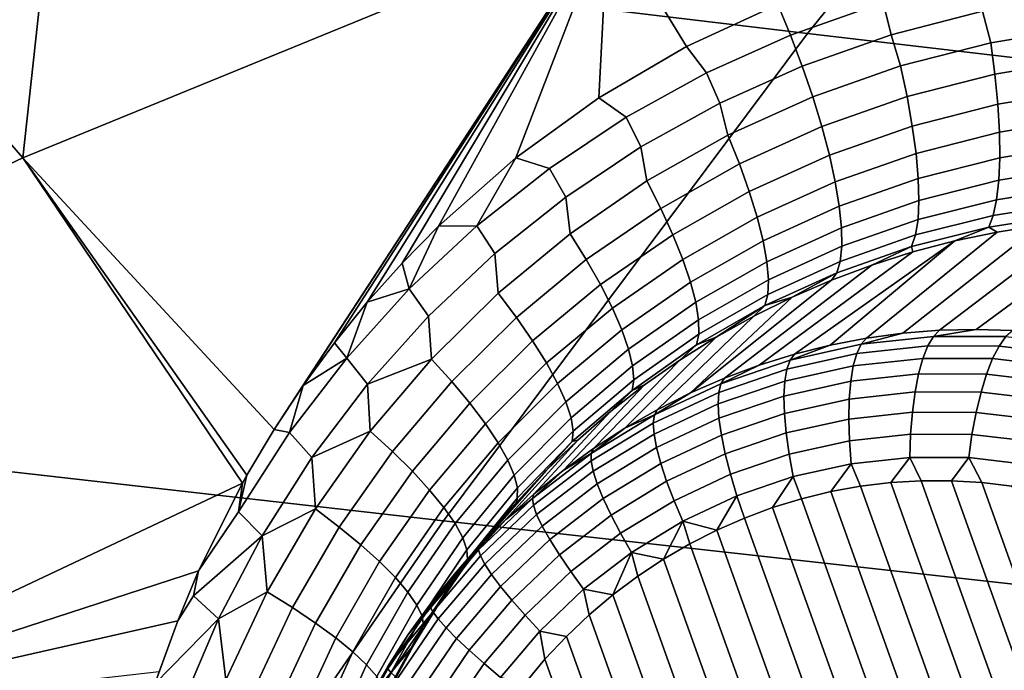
# Model space of a CAD drawing. Header units: metres. Extents: x -240 to 45, y -77 to 27.
# Tile 255 of 656: x -222.084 to -220.908, y 12.659 to 13.436. Entities that reach past the tile are written whole.
import ezdxf

# ---------------------------------------------------------------- set-up
doc = ezdxf.new("R2010")
doc.units = ezdxf.units.M
doc.layers.add('solid_102011X2', color=7, linetype='CONTINUOUS')

msp = doc.modelspace()

# ---------------------------------------------------------------- linework, layer by layer
at = {"layer": 'solid_102011X2'}
for points in [[(-220.68895, 13.980868, 296.742676), (-222.039734, 14.150129, 295.049927), (-222.50235, 13.581642, 295.356049), (-221.142838, 13.419267, 297.049622)], [(-219.322845, 13.813001, 298.423248), (-220.68895, 13.980868, 296.742676), (-221.142838, 13.419267, 297.049622), (-219.768387, 13.258297, 298.730621)], [(-221.381042, 13.557004, 273.541809), (-222.079865, 13.270885, 273.717346), (-222.024857, 13.777996, 273.592255), (-221.658844, 13.922605, 273.501007)], [(-222.079865, 13.270885, 273.717346), (-222.38678, 13.623614, 273.682495), (-222.024857, 13.777996, 273.592255)], [(-222.079865, 13.270885, 273.717346), (-222.76268, 12.947551, 273.888885), (-222.744293, 13.459628, 273.771576), (-222.38678, 13.623614, 273.682495)], [(-221.142838, 13.419267, 297.049622), (-222.50235, 13.581642, 295.356049), (-222.945587, 12.992463, 295.649323), (-221.577713, 12.83721, 297.343719)], [(-221.779968, 12.946313, 273.722687), (-222.079865, 13.270885, 273.717346), (-221.381042, 13.557004, 273.541809)], [(-221.745102, 12.999022, 273.708099), (-221.779968, 12.946313, 273.722687), (-221.381042, 13.557004, 273.541809)], [(-221.707993, 13.049738, 273.693207), (-221.745102, 12.999022, 273.708099), (-221.381042, 13.557004, 273.541809)], [(-221.66864, 13.098432, 273.67807), (-221.707993, 13.049738, 273.693207), (-221.381042, 13.557004, 273.541809)], [(-221.627213, 13.144976, 273.66275), (-221.66864, 13.098432, 273.67807), (-221.381042, 13.557004, 273.541809)], [(-221.583725, 13.189322, 273.647308), (-221.627213, 13.144976, 273.66275), (-221.381042, 13.557004, 273.541809)], [(-221.49118, 13.270911, 273.616302), (-221.583725, 13.189322, 273.647308), (-221.381042, 13.557004, 273.541809)], [(-221.392029, 13.342537, 273.58548), (-221.49118, 13.270911, 273.616302), (-221.381042, 13.557004, 273.541809)], [(-221.287384, 13.40367, 273.555298), (-221.392029, 13.342537, 273.58548), (-221.381042, 13.557004, 273.541809)], [(-221.178421, 13.453997, 273.526062), (-221.287384, 13.40367, 273.555298), (-221.381042, 13.557004, 273.541809)], [(-221.052734, 13.456294, 273.499878), (-221.163284, 13.417392, 273.527435), (-221.178421, 13.453997, 273.526062), (-221.063843, 13.494073, 273.497528)], [(-221.043198, 13.41778, 273.497253), (-221.052734, 13.456294, 273.499878), (-220.938873, 13.485565, 273.473419), (-220.933945, 13.446055, 273.471924)], [(-220.813492, 13.426536, 273.440369), (-220.92395, 13.408267, 273.463959), (-220.933945, 13.446055, 273.471924), (-220.82225, 13.464948, 273.447815)], [(-221.163284, 13.417392, 273.527435), (-221.263535, 13.372294, 273.554169), (-221.287384, 13.40367, 273.555298), (-221.178421, 13.453997, 273.526062)], [(-221.043198, 13.41778, 273.497253), (-221.149307, 13.380385, 273.523712), (-221.163284, 13.417392, 273.527435), (-221.052734, 13.456294, 273.499878)], [(-220.92395, 13.408267, 273.463959), (-221.031952, 13.380573, 273.488831), (-221.043198, 13.41778, 273.497253), (-220.933945, 13.446055, 273.471924)], [(-219.768387, 13.258297, 298.730621), (-221.142838, 13.419267, 297.049622), (-221.577713, 12.83721, 297.343719), (-220.195267, 12.683364, 299.025146)], [(-221.263535, 13.372294, 273.554169), (-221.163284, 13.417392, 273.527435), (-221.149307, 13.380385, 273.523712), (-221.247696, 13.336086, 273.550018)], [(-221.031952, 13.380573, 273.488831), (-221.13678, 13.343718, 273.514923), (-221.149307, 13.380385, 273.523712), (-221.043198, 13.41778, 273.497253)], [(-220.811798, 13.388463, 273.429138), (-220.919128, 13.370727, 273.451843), (-220.92395, 13.408267, 273.463959), (-220.813492, 13.426536, 273.440369)], [(-220.919128, 13.370727, 273.451843), (-221.024078, 13.343832, 273.475922), (-221.031952, 13.380573, 273.488831), (-220.92395, 13.408267, 273.463959)], [(-221.263535, 13.372294, 273.554169), (-221.359711, 13.31913, 273.581512), (-221.392029, 13.342537, 273.58548), (-221.287384, 13.40367, 273.555298)], [(-220.811295, 13.352125, 273.413055), (-220.915741, 13.334911, 273.434967), (-220.919128, 13.370727, 273.451843), (-220.811798, 13.388463, 273.429138)], [(-221.263535, 13.372294, 273.554169), (-221.247696, 13.336086, 273.550018), (-221.34201, 13.283792, 273.577026), (-221.359711, 13.31913, 273.581512)], [(-221.247696, 13.336086, 273.550018), (-221.149307, 13.380385, 273.523712), (-221.13678, 13.343718, 273.514923), (-221.238022, 13.297814, 273.542145)], [(-221.024078, 13.343832, 273.475922), (-221.1259, 13.308032, 273.501251), (-221.13678, 13.343718, 273.514923), (-221.031952, 13.380573, 273.488831)], [(-220.915741, 13.334911, 273.434967), (-221.017822, 13.308773, 273.458282), (-221.024078, 13.343832, 273.475922), (-220.919128, 13.370727, 273.451843)], [(-220.811996, 13.31816, 273.392456), (-220.913803, 13.301449, 273.413635), (-220.915741, 13.334911, 273.434967), (-220.811295, 13.352125, 273.413055)], [(-221.359711, 13.31913, 273.581512), (-221.451263, 13.258172, 273.609283), (-221.49118, 13.270911, 273.616302), (-221.392029, 13.342537, 273.58548)], [(-221.247696, 13.336086, 273.550018), (-221.238022, 13.297814, 273.542145), (-221.334778, 13.243184, 273.57016), (-221.34201, 13.283792, 273.577026)], [(-221.1259, 13.308032, 273.501251), (-221.224228, 13.263439, 273.52774), (-221.238022, 13.297814, 273.542145), (-221.13678, 13.343718, 273.514923)], [(-221.017822, 13.308773, 273.458282), (-221.116882, 13.273955, 273.48291), (-221.1259, 13.308032, 273.501251), (-221.024078, 13.343832, 273.475922)], [(-220.913803, 13.301449, 273.413635), (-221.013336, 13.276011, 273.436279), (-221.017822, 13.308773, 273.458282), (-220.915741, 13.334911, 273.434967)], [(-221.359711, 13.31913, 273.581512), (-221.34201, 13.283792, 273.577026), (-221.431732, 13.223775, 273.604492), (-221.451263, 13.258172, 273.609283)], [(-220.813873, 13.287163, 273.367676), (-220.913391, 13.270926, 273.388214), (-220.913803, 13.301449, 273.413635), (-220.811996, 13.31816, 273.392456)], [(-221.116882, 13.273955, 273.48291), (-221.212494, 13.23057, 273.508759), (-221.224228, 13.263439, 273.52774), (-221.1259, 13.308032, 273.501251)], [(-221.013336, 13.276011, 273.436279), (-221.109863, 13.242085, 273.460266), (-221.116882, 13.273955, 273.48291), (-221.017822, 13.308773, 273.458282)], [(-220.913391, 13.270926, 273.388214), (-221.010651, 13.246121, 273.410217), (-221.013336, 13.276011, 273.436279), (-220.913803, 13.301449, 273.413635)], [(-221.224228, 13.263439, 273.52774), (-221.318176, 13.210367, 273.555145), (-221.334778, 13.243184, 273.57016), (-221.238022, 13.297814, 273.542145)], [(-221.34201, 13.283792, 273.577026), (-221.334778, 13.243184, 273.57016), (-221.426422, 13.180148, 273.598785), (-221.431732, 13.223775, 273.604492)], [(-221.010651, 13.246121, 273.410217), (-221.10498, 13.212979, 273.433655), (-221.109863, 13.242085, 273.460266), (-221.013336, 13.276011, 273.436279)], [(-220.81691, 13.259678, 273.339142), (-220.914474, 13.243879, 273.3591), (-220.913391, 13.270926, 273.388214), (-220.813873, 13.287163, 273.367676)], [(-221.817749, 12.882273, 273.739288), (-222.41478, 12.600269, 273.890045), (-222.76268, 12.947551, 273.888885), (-222.079865, 13.270885, 273.717346)], [(-221.812454, 12.89175, 273.736908), (-221.817749, 12.882273, 273.739288), (-222.079865, 13.270885, 273.717346)], [(-221.779968, 12.946313, 273.722687), (-221.812454, 12.89175, 273.736908), (-222.079865, 13.270885, 273.717346)], [(-221.537704, 13.189727, 273.637207), (-221.583725, 13.189322, 273.647308), (-221.49118, 13.270911, 273.616302)], [(-221.537704, 13.189727, 273.637207), (-221.49118, 13.270911, 273.616302), (-221.451263, 13.258172, 273.609283)], [(-221.109863, 13.242085, 273.460266), (-221.203018, 13.199782, 273.485504), (-221.212494, 13.23057, 273.508759), (-221.116882, 13.273955, 273.48291)], [(-220.914474, 13.243879, 273.3591), (-221.009857, 13.219627, 273.380615), (-221.010651, 13.246121, 273.410217), (-220.913391, 13.270926, 273.388214)], [(-221.451263, 13.258172, 273.609283), (-221.431732, 13.223775, 273.604492), (-221.516357, 13.156335, 273.632202), (-221.537704, 13.189727, 273.637207)], [(-221.212494, 13.23057, 273.508759), (-221.303802, 13.178926, 273.535553), (-221.318176, 13.210367, 273.555145), (-221.224228, 13.263439, 273.52774)], [(-220.821045, 13.236187, 273.307373), (-220.917068, 13.220782, 273.326874), (-220.914474, 13.243879, 273.3591), (-220.81691, 13.259678, 273.339142)], [(-221.318176, 13.210367, 273.555145), (-221.40712, 13.149128, 273.58316), (-221.426422, 13.180148, 273.598785), (-221.334778, 13.243184, 273.57016)], [(-221.10498, 13.212979, 273.433655), (-221.195969, 13.171617, 273.458374), (-221.203018, 13.199782, 273.485504), (-221.109863, 13.242085, 273.460266)], [(-221.009857, 13.219627, 273.380615), (-221.102325, 13.18715, 273.403564), (-221.10498, 13.212979, 273.433655), (-221.010651, 13.246121, 273.410217)], [(-220.917068, 13.220782, 273.326874), (-221.010941, 13.196995, 273.347992), (-221.009857, 13.219627, 273.380615), (-220.914474, 13.243879, 273.3591)], [(-221.203018, 13.199782, 273.485504), (-221.291931, 13.149412, 273.511749), (-221.303802, 13.178926, 273.535553), (-221.212494, 13.23057, 273.508759)], [(-220.826218, 13.217102, 273.272888), (-220.921112, 13.20204, 273.292084), (-220.917068, 13.220782, 273.326874), (-220.821045, 13.236187, 273.307373)], [(-221.431732, 13.223775, 273.604492), (-221.426422, 13.180148, 273.598785), (-221.512405, 13.109048, 273.627686), (-221.516357, 13.156335, 273.632202)], [(-221.010941, 13.196995, 273.347992), (-221.101929, 13.16505, 273.370544), (-221.102325, 13.18715, 273.403564), (-221.009857, 13.219627, 273.380615)], [(-220.921112, 13.20204, 273.292084), (-221.013885, 13.17862, 273.312897), (-221.010941, 13.196995, 273.347992), (-220.917068, 13.220782, 273.326874)], [(-220.832321, 13.202759, 273.236359), (-220.926529, 13.187981, 273.25531), (-220.921112, 13.20204, 273.292084), (-220.826218, 13.217102, 273.272888)], [(-221.303802, 13.178926, 273.535553), (-221.390228, 13.119333, 273.563019), (-221.40712, 13.149128, 273.58316), (-221.318176, 13.210367, 273.555145)], [(-221.102325, 13.18715, 273.403564), (-221.191483, 13.146566, 273.427856), (-221.195969, 13.171617, 273.458374), (-221.10498, 13.212979, 273.433655)], [(-221.195969, 13.171617, 273.458374), (-221.282761, 13.122343, 273.484131), (-221.291931, 13.149412, 273.511749), (-221.203018, 13.199782, 273.485504)], [(-221.013885, 13.17862, 273.312897), (-221.103806, 13.147066, 273.335175), (-221.101929, 13.16505, 273.370544), (-221.010941, 13.196995, 273.347992)], [(-220.865051, 13.190345, 273.203796), (-220.813034, 13.196007, 273.193878), (-220.985367, 13.064814, 272.488922), (-221.029068, 13.061309, 272.501007)], [(-220.926529, 13.187981, 273.25531), (-221.018646, 13.164825, 273.27594), (-221.013885, 13.17862, 273.312897), (-220.921112, 13.20204, 273.292084)], [(-220.813034, 13.196007, 273.193878), (-220.760544, 13.199107, 273.184479), (-220.941589, 13.065866, 272.476593), (-220.985367, 13.064814, 272.488922)], [(-220.760544, 13.199107, 273.184479), (-220.707703, 13.199619, 273.175568), (-220.897888, 13.064465, 272.464081), (-220.941589, 13.065866, 272.476593)], [(-220.926529, 13.187981, 273.25531), (-220.832321, 13.202759, 273.236359), (-220.865051, 13.190345, 273.203796), (-220.916489, 13.182146, 273.214172)], [(-221.61853, 13.114092, 273.66507), (-221.627213, 13.144976, 273.66275), (-221.583725, 13.189322, 273.647308)], [(-221.61853, 13.114092, 273.66507), (-221.583725, 13.189322, 273.647308), (-221.537704, 13.189727, 273.637207)], [(-221.537704, 13.189727, 273.637207), (-221.516357, 13.156335, 273.632202), (-221.595413, 13.081768, 273.659882), (-221.61853, 13.114092, 273.66507)], [(-221.101929, 13.16505, 273.370544), (-221.189606, 13.125072, 273.394501), (-221.191483, 13.146566, 273.427856), (-221.102325, 13.18715, 273.403564)], [(-220.967209, 13.171447, 273.225037), (-220.916489, 13.182146, 273.214172), (-221.072571, 13.055363, 272.512848), (-221.115753, 13.046992, 272.524384)], [(-220.916489, 13.182146, 273.214172), (-220.865051, 13.190345, 273.203796), (-221.029068, 13.061309, 272.501007), (-221.072571, 13.055363, 272.512848)], [(-221.018646, 13.164825, 273.27594), (-220.926529, 13.187981, 273.25531), (-220.967209, 13.171447, 273.225037), (-221.017136, 13.158281, 273.236328)], [(-220.926529, 13.187981, 273.25531), (-220.916489, 13.182146, 273.214172), (-220.967209, 13.171447, 273.225037)], [(-221.40712, 13.149128, 273.58316), (-221.49054, 13.080057, 273.611542), (-221.512405, 13.109048, 273.627686), (-221.426422, 13.180148, 273.598785)], [(-221.291931, 13.149412, 273.511749), (-221.376038, 13.091287, 273.538727), (-221.390228, 13.119333, 273.563019), (-221.303802, 13.178926, 273.535553)], [(-221.191483, 13.146566, 273.427856), (-221.276459, 13.098194, 273.453217), (-221.282761, 13.122343, 273.484131), (-221.195969, 13.171617, 273.458374)], [(-220.967209, 13.171447, 273.225037), (-221.158493, 13.036222, 272.535583), (-221.200653, 13.023086, 272.546448), (-221.017136, 13.158281, 273.236328)], [(-220.967209, 13.171447, 273.225037), (-221.115753, 13.046992, 272.524384), (-221.158493, 13.036222, 272.535583)], [(-221.018646, 13.164825, 273.27594), (-221.10791, 13.133514, 273.298065), (-221.103806, 13.147066, 273.335175), (-221.013885, 13.17862, 273.312897)], [(-221.017136, 13.158281, 273.236328), (-221.200653, 13.023086, 272.546448), (-221.242126, 13.00762, 272.556885), (-221.066132, 13.142694, 273.248108)], [(-221.103806, 13.147066, 273.335175), (-221.190399, 13.10751, 273.358856), (-221.189606, 13.125072, 273.394501), (-221.101929, 13.16505, 273.370544)], [(-221.10791, 13.133514, 273.298065), (-221.018646, 13.164825, 273.27594), (-221.066132, 13.142694, 273.248108), (-221.11412, 13.124723, 273.260254)], [(-221.018646, 13.164825, 273.27594), (-221.017136, 13.158281, 273.236328), (-221.066132, 13.142694, 273.248108)], [(-221.516357, 13.156335, 273.632202), (-221.512405, 13.109048, 273.627686), (-221.592133, 13.03024, 273.656525), (-221.595413, 13.081768, 273.659882)], [(-221.390228, 13.119333, 273.563019), (-221.471222, 13.052125, 273.590912), (-221.49054, 13.080057, 273.611542), (-221.40712, 13.149128, 273.58316)], [(-221.282761, 13.122343, 273.484131), (-221.364792, 13.065478, 273.510681), (-221.376038, 13.091287, 273.538727), (-221.291931, 13.149412, 273.511749)], [(-221.189606, 13.125072, 273.394501), (-221.273117, 13.077389, 273.419525), (-221.276459, 13.098194, 273.453217), (-221.191483, 13.146566, 273.427856)], [(-221.10791, 13.133514, 273.298065), (-221.193848, 13.094188, 273.321594), (-221.190399, 13.10751, 273.358856), (-221.103806, 13.147066, 273.335175)], [(-221.61853, 13.114092, 273.66507), (-221.66864, 13.098432, 273.67807), (-221.627213, 13.144976, 273.66275)], [(-221.282776, 12.98987, 272.566925), (-221.11412, 13.124723, 273.260254), (-221.066132, 13.142694, 273.248108), (-221.242126, 13.00762, 272.556885)], [(-221.161163, 13.104343, 273.272858), (-221.11412, 13.124723, 273.260254), (-221.282776, 12.98987, 272.566925)], [(-221.190399, 13.10751, 273.358856), (-221.272812, 13.060292, 273.383667), (-221.273117, 13.077389, 273.419525), (-221.189606, 13.125072, 273.394501)], [(-221.10791, 13.133514, 273.298065), (-221.161163, 13.104343, 273.272858), (-221.193848, 13.094188, 273.321594)], [(-221.10791, 13.133514, 273.298065), (-221.11412, 13.124723, 273.260254), (-221.161163, 13.104343, 273.272858)], [(-221.693283, 13.031643, 273.692505), (-221.66864, 13.098432, 273.67807), (-221.61853, 13.114092, 273.66507)], [(-221.61853, 13.114092, 273.66507), (-221.595413, 13.081768, 273.659882), (-221.668411, 13.000447, 273.687195), (-221.693283, 13.031643, 273.692505)], [(-221.376038, 13.091287, 273.538727), (-221.454788, 13.02574, 273.566162), (-221.471222, 13.052125, 273.590912), (-221.390228, 13.119333, 273.563019)], [(-221.276459, 13.098194, 273.453217), (-221.356689, 13.042363, 273.479401), (-221.364792, 13.065478, 273.510681), (-221.282761, 13.122343, 273.484131)], [(-221.49054, 13.080057, 273.611542), (-221.567871, 13.003503, 273.639923), (-221.592133, 13.03024, 273.656525), (-221.512405, 13.109048, 273.627686)], [(-221.161163, 13.104343, 273.272858), (-221.282776, 12.98987, 272.566925), (-221.322495, 12.969889, 272.576477), (-221.207138, 13.081594, 273.285858)], [(-221.193848, 13.094188, 273.321594), (-221.275558, 13.047204, 273.346252), (-221.272812, 13.060292, 273.383667), (-221.190399, 13.10751, 273.358856)], [(-221.193848, 13.094188, 273.321594), (-221.161163, 13.104343, 273.272858), (-221.207138, 13.081594, 273.285858)], [(-221.693283, 13.031643, 273.692505), (-221.707993, 13.049738, 273.693207), (-221.66864, 13.098432, 273.67807)], [(-221.364792, 13.065478, 273.510681), (-221.441528, 13.001365, 273.53772), (-221.454788, 13.02574, 273.566162), (-221.376038, 13.091287, 273.538727)], [(-221.273117, 13.077389, 273.419525), (-221.351883, 13.022346, 273.445404), (-221.356689, 13.042363, 273.479401), (-221.276459, 13.098194, 273.453217)], [(-221.193848, 13.094188, 273.321594), (-221.251938, 13.056502, 273.299225), (-221.275558, 13.047204, 273.346252)], [(-221.193848, 13.094188, 273.321594), (-221.207138, 13.081594, 273.285858), (-221.251938, 13.056502, 273.299225)], [(-221.668411, 13.000447, 273.687195), (-221.595413, 13.081768, 273.659882), (-221.592133, 13.03024, 273.656525)], [(-221.471222, 13.052125, 273.590912), (-221.546265, 12.977647, 273.618866), (-221.567871, 13.003503, 273.639923), (-221.49054, 13.080057, 273.611542)], [(-221.207138, 13.081594, 273.285858), (-221.322495, 12.969889, 272.576477), (-221.361145, 12.947733, 272.585571), (-221.251938, 13.056502, 273.299225)], [(-221.272812, 13.060292, 273.383667), (-221.350449, 13.005776, 273.409332), (-221.351883, 13.022346, 273.445404), (-221.273117, 13.077389, 273.419525)], [(-221.356689, 13.042363, 273.479401), (-221.431671, 12.979428, 273.506104), (-221.441528, 13.001365, 273.53772), (-221.364792, 13.065478, 273.510681)], [(-220.992569, 13.057543, 272.461731), (-221.078781, 13.0482, 272.485382), (-221.029068, 13.061309, 272.501007), (-220.985367, 13.064814, 272.488922)], [(-220.992569, 13.057543, 272.461731), (-220.985367, 13.064814, 272.488922), (-220.941589, 13.065866, 272.476593)], [(-220.906097, 13.057197, 272.437164), (-220.992569, 13.057543, 272.461731), (-220.941589, 13.065866, 272.476593), (-220.897888, 13.064465, 272.464081)], [(-221.251938, 13.056502, 273.299225), (-221.361145, 12.947733, 272.585571), (-221.398651, 12.923469, 272.594147), (-221.295441, 13.029115, 273.312927)], [(-221.275558, 13.047204, 273.346252), (-221.352417, 12.992947, 273.371765), (-221.350449, 13.005776, 273.409332), (-221.272812, 13.060292, 273.383667)], [(-221.275558, 13.047204, 273.346252), (-221.251938, 13.056502, 273.299225), (-221.295441, 13.029115, 273.312927)], [(-221.078781, 13.0482, 272.485382), (-221.163742, 13.029278, 272.507874), (-221.115753, 13.046992, 272.524384), (-221.072571, 13.055363, 272.512848)], [(-221.078781, 13.0482, 272.485382), (-220.992569, 13.057543, 272.461731), (-220.999237, 13.046262, 272.43573), (-221.084061, 13.03707, 272.459015)], [(-221.078781, 13.0482, 272.485382), (-221.072571, 13.055363, 272.512848), (-221.029068, 13.061309, 272.501007)], [(-220.992569, 13.057543, 272.461731), (-220.906097, 13.057197, 272.437164), (-220.914154, 13.045922, 272.411591), (-220.999237, 13.046262, 272.43573)], [(-220.906097, 13.057197, 272.437164), (-220.820389, 13.047166, 272.412018), (-220.829834, 13.036054, 272.386841), (-220.914154, 13.045922, 272.411591)], [(-221.693283, 13.031643, 273.692505), (-221.745102, 12.999022, 273.708099), (-221.707993, 13.049738, 273.693207)], [(-221.454788, 13.02574, 273.566162), (-221.527695, 12.953123, 273.593719), (-221.546265, 12.977647, 273.618866), (-221.471222, 13.052125, 273.590912)], [(-221.351883, 13.022346, 273.445404), (-221.425385, 12.960315, 273.471832), (-221.431671, 12.979428, 273.506104), (-221.356689, 13.042363, 273.479401)], [(-221.352417, 12.992947, 273.371765), (-221.275558, 13.047204, 273.346252), (-221.295441, 13.029115, 273.312927), (-221.33757, 12.999478, 273.326904)], [(-221.163742, 13.029278, 272.507874), (-221.078781, 13.0482, 272.485382), (-221.084061, 13.03707, 272.459015), (-221.167633, 13.018455, 272.48114)], [(-221.163742, 13.029278, 272.507874), (-221.158493, 13.036222, 272.535583), (-221.115753, 13.046992, 272.524384)], [(-221.084061, 13.03707, 272.459015), (-220.999237, 13.046262, 272.43573), (-221.005203, 13.031217, 272.41156), (-221.088242, 13.022217, 272.434357)], [(-220.999237, 13.046262, 272.43573), (-220.914154, 13.045922, 272.411591), (-220.921906, 13.030884, 272.387909), (-221.005203, 13.031217, 272.41156)], [(-220.914154, 13.045922, 272.411591), (-220.829834, 13.036054, 272.386841), (-220.839325, 13.021221, 272.363678), (-220.921906, 13.030884, 272.387909)], [(-221.76149, 12.942788, 273.719269), (-221.745102, 12.999022, 273.708099), (-221.693283, 13.031643, 273.692505)], [(-221.693283, 13.031643, 273.692505), (-221.668411, 13.000447, 273.687195), (-221.734894, 12.912779, 273.713867), (-221.76149, 12.942788, 273.719269)], [(-221.668411, 13.000447, 273.687195), (-221.592133, 13.03024, 273.656525), (-221.665085, 12.944175, 273.684937)], [(-221.567871, 13.003503, 273.639923), (-221.638596, 12.919906, 273.667938), (-221.665085, 12.944175, 273.684937), (-221.592133, 13.03024, 273.656525)], [(-221.295441, 13.029115, 273.312927), (-221.398651, 12.923469, 272.594147), (-221.43486, 12.897167, 272.602203), (-221.33757, 12.999478, 273.326904)], [(-221.246429, 13.000998, 272.528931), (-221.163742, 13.029278, 272.507874), (-221.167633, 13.018455, 272.48114), (-221.248978, 12.990633, 272.501862)], [(-221.163742, 13.029278, 272.507874), (-221.246429, 13.000998, 272.528931), (-221.200653, 13.023086, 272.546448), (-221.158493, 13.036222, 272.535583)], [(-221.167633, 13.018455, 272.48114), (-221.084061, 13.03707, 272.459015), (-221.088242, 13.022217, 272.434357), (-221.170074, 13.003989, 272.456024)], [(-221.088242, 13.022217, 272.434357), (-221.005203, 13.031217, 272.41156), (-221.01033, 13.012724, 272.389709), (-221.091278, 13.003952, 272.411926)], [(-221.005203, 13.031217, 272.41156), (-220.921906, 13.030884, 272.387909), (-220.929153, 13.012399, 272.366669), (-221.01033, 13.012724, 272.389709)], [(-220.921906, 13.030884, 272.387909), (-220.839325, 13.021221, 272.363678), (-220.848679, 13.002982, 272.343048), (-220.929153, 13.012399, 272.366669)], [(-221.441528, 13.001365, 273.53772), (-221.512482, 12.930364, 273.564911), (-221.527695, 12.953123, 273.593719), (-221.454788, 13.02574, 273.566162)], [(-221.350449, 13.005776, 273.409332), (-221.422775, 12.944359, 273.435547), (-221.425385, 12.960315, 273.471832), (-221.351883, 13.022346, 273.445404)], [(-221.248978, 12.990633, 272.501862), (-221.167633, 13.018455, 272.48114), (-221.170074, 13.003989, 272.456024), (-221.249725, 12.976748, 272.476288)], [(-221.246429, 13.000998, 272.528931), (-221.242126, 13.00762, 272.556885), (-221.200653, 13.023086, 272.546448)], [(-221.170074, 13.003989, 272.456024), (-221.088242, 13.022217, 272.434357), (-221.091278, 13.003952, 272.411926), (-221.171036, 12.986187, 272.433044)], [(-221.352417, 12.992947, 273.371765), (-221.423904, 12.931842, 273.397827), (-221.422775, 12.944359, 273.435547), (-221.350449, 13.005776, 273.409332)], [(-221.246429, 13.000998, 272.528931), (-221.325882, 12.963693, 272.548279), (-221.282776, 12.98987, 272.566925), (-221.242126, 13.00762, 272.556885)], [(-221.091278, 13.003952, 272.411926), (-221.01033, 13.012724, 272.389709), (-221.014542, 12.991176, 272.370605), (-221.093094, 12.982664, 272.392181)], [(-221.01033, 13.012724, 272.389709), (-220.929153, 13.012399, 272.366669), (-220.93576, 12.990861, 272.348267), (-221.014542, 12.991176, 272.370605)], [(-220.929153, 13.012399, 272.366669), (-220.848679, 13.002982, 272.343048), (-220.857666, 12.981722, 272.325348), (-220.93576, 12.990861, 272.348267)], [(-221.76149, 12.942788, 273.719269), (-221.779968, 12.946313, 273.722687), (-221.745102, 12.999022, 273.708099)], [(-221.734894, 12.912779, 273.713867), (-221.668411, 13.000447, 273.687195), (-221.665085, 12.944175, 273.684937)], [(-221.546265, 12.977647, 273.618866), (-221.614853, 12.896334, 273.646515), (-221.638596, 12.919906, 273.667938), (-221.567871, 13.003503, 273.639923)], [(-221.431671, 12.979428, 273.506104), (-221.500885, 12.909766, 273.53299), (-221.512482, 12.930364, 273.564911), (-221.441528, 13.001365, 273.53772)], [(-221.33757, 12.999478, 273.326904), (-221.43486, 12.897167, 272.602203), (-221.469696, 12.868905, 272.60968), (-221.37822, 12.967642, 273.341095)], [(-221.352417, 12.992947, 273.371765), (-221.33757, 12.999478, 273.326904), (-221.37822, 12.967642, 273.341095)], [(-221.325882, 12.963693, 272.548279), (-221.246429, 13.000998, 272.528931), (-221.248978, 12.990633, 272.501862), (-221.327148, 12.953932, 272.520905)], [(-221.249725, 12.976748, 272.476288), (-221.170074, 13.003989, 272.456024), (-221.171036, 12.986187, 272.433044), (-221.248672, 12.959636, 272.452789)], [(-221.171036, 12.986187, 272.433044), (-221.091278, 13.003952, 272.411926), (-221.093094, 12.982664, 272.392181), (-221.170486, 12.965425, 272.412659)], [(-221.577713, 12.83721, 297.343719), (-222.945587, 12.992463, 295.649323), (-223.368759, 12.383484, 295.929321), (-221.99292, 12.235579, 297.624512)], [(-221.423904, 12.931842, 273.397827), (-221.352417, 12.992947, 273.371765), (-221.37822, 12.967642, 273.341095), (-221.417282, 12.933664, 273.355499)], [(-221.327148, 12.953932, 272.520905), (-221.248978, 12.990633, 272.501862), (-221.249725, 12.976748, 272.476288), (-221.326279, 12.940812, 272.494965)], [(-221.325882, 12.963693, 272.548279), (-221.322495, 12.969889, 272.576477), (-221.282776, 12.98987, 272.566925)], [(-221.248672, 12.959636, 272.452789), (-221.171036, 12.986187, 272.433044), (-221.170486, 12.965425, 272.412659), (-221.245819, 12.93966, 272.431854)], [(-221.170486, 12.965425, 272.412659), (-221.093094, 12.982664, 272.392181), (-221.093628, 12.958801, 272.375549), (-221.168427, 12.942142, 272.395325)], [(-221.093094, 12.982664, 272.392181), (-221.014542, 12.991176, 272.370605), (-221.017731, 12.967028, 272.354706), (-221.093628, 12.958801, 272.375549)], [(-221.014542, 12.991176, 272.370605), (-220.93576, 12.990861, 272.348267), (-220.941589, 12.966723, 272.333099), (-221.017731, 12.967028, 272.354706)], [(-220.93576, 12.990861, 272.348267), (-220.857666, 12.981722, 272.325348), (-220.866119, 12.957891, 272.310944), (-220.941589, 12.966723, 272.333099)], [(-221.527695, 12.953123, 273.593719), (-221.594254, 12.873873, 273.621033), (-221.614853, 12.896334, 273.646515), (-221.546265, 12.977647, 273.618866)], [(-221.425385, 12.960315, 273.471832), (-221.493118, 12.891694, 273.498444), (-221.500885, 12.909766, 273.53299), (-221.431671, 12.979428, 273.506104)], [(-221.325882, 12.963693, 272.548279), (-221.361145, 12.947733, 272.585571), (-221.322495, 12.969889, 272.576477)], [(-221.326279, 12.940812, 272.494965), (-221.249725, 12.976748, 272.476288), (-221.248672, 12.959636, 272.452789), (-221.323273, 12.924611, 272.470978)], [(-221.37822, 12.967642, 273.341095), (-221.469696, 12.868905, 272.60968), (-221.503052, 12.838766, 272.616577), (-221.417282, 12.933664, 273.355499)], [(-221.422775, 12.944359, 273.435547), (-221.489319, 12.876463, 273.461945), (-221.493118, 12.891694, 273.498444), (-221.425385, 12.960315, 273.471832)], [(-221.401169, 12.9178, 272.565765), (-221.325882, 12.963693, 272.548279), (-221.327148, 12.953932, 272.520905), (-221.401215, 12.908781, 272.538086)], [(-221.401169, 12.9178, 272.565765), (-221.361145, 12.947733, 272.585571), (-221.325882, 12.963693, 272.548279)], [(-221.323273, 12.924611, 272.470978), (-221.248672, 12.959636, 272.452789), (-221.245819, 12.93966, 272.431854), (-221.318207, 12.905673, 272.449493)], [(-221.245819, 12.93966, 272.431854), (-221.170486, 12.965425, 272.412659), (-221.168427, 12.942142, 272.395325), (-221.241226, 12.917243, 272.413879)], [(-221.168427, 12.942142, 272.395325), (-221.093628, 12.958801, 272.375549), (-221.092896, 12.932871, 272.362366), (-221.164917, 12.916831, 272.381439)], [(-221.093628, 12.958801, 272.375549), (-221.017731, 12.967028, 272.354706), (-221.019821, 12.940791, 272.342316), (-221.092896, 12.932871, 272.362366)], [(-221.017731, 12.967028, 272.354706), (-220.941589, 12.966723, 272.333099), (-220.946518, 12.940497, 272.321503), (-221.019821, 12.940791, 272.342316)], [(-220.941589, 12.966723, 272.333099), (-220.866119, 12.957891, 272.310944), (-220.873856, 12.931995, 272.300171), (-220.946518, 12.940497, 272.321503)], [(-221.512482, 12.930364, 273.564911), (-221.577164, 12.852917, 273.591919), (-221.594254, 12.873873, 273.621033), (-221.527695, 12.953123, 273.593719)], [(-221.401215, 12.908781, 272.538086), (-221.327148, 12.953932, 272.520905), (-221.326279, 12.940812, 272.494965), (-221.398804, 12.896603, 272.51178)], [(-221.401169, 12.9178, 272.565765), (-221.398651, 12.923469, 272.594147), (-221.361145, 12.947733, 272.585571)], [(-221.76149, 12.942788, 273.719269), (-221.822662, 12.847959, 273.744934), (-221.812454, 12.89175, 273.736908), (-221.779968, 12.946313, 273.722687)], [(-221.76149, 12.942788, 273.719269), (-221.734894, 12.912779, 273.713867), (-221.794357, 12.819193, 273.739471), (-221.822662, 12.847959, 273.744934)], [(-221.734894, 12.912779, 273.713867), (-221.665085, 12.944175, 273.684937), (-221.730682, 12.851324, 273.712494)], [(-221.638596, 12.919906, 273.667938), (-221.702164, 12.829724, 273.69519), (-221.730682, 12.851324, 273.712494), (-221.665085, 12.944175, 273.684937)], [(-221.423904, 12.931842, 273.397827), (-221.489548, 12.86434, 273.424103), (-221.489319, 12.876463, 273.461945), (-221.422775, 12.944359, 273.435547)], [(-221.398804, 12.896603, 272.51178), (-221.326279, 12.940812, 272.494965), (-221.323273, 12.924611, 272.470978), (-221.393967, 12.881523, 272.487396)], [(-221.318207, 12.905673, 272.449493), (-221.245819, 12.93966, 272.431854), (-221.241226, 12.917243, 272.413879), (-221.311188, 12.884398, 272.430939)], [(-221.241226, 12.917243, 272.413879), (-221.168427, 12.942142, 272.395325), (-221.164917, 12.916831, 272.381439), (-221.235001, 12.892859, 272.399292)], [(-221.092896, 12.932871, 272.362366), (-221.019821, 12.940791, 272.342316), (-221.020782, 12.91302, 272.33371), (-221.090912, 12.90542, 272.352936)], [(-221.019821, 12.940791, 272.342316), (-220.946518, 12.940497, 272.321503), (-220.950439, 12.912739, 272.313721), (-221.020782, 12.91302, 272.33371)], [(-220.946518, 12.940497, 272.321503), (-220.873856, 12.931995, 272.300171), (-220.880707, 12.904579, 272.293274), (-220.950439, 12.912739, 272.313721)], [(-221.500885, 12.909766, 273.53299), (-221.563889, 12.833834, 273.559692), (-221.577164, 12.852917, 273.591919), (-221.512482, 12.930364, 273.564911)], [(-221.417282, 12.933664, 273.355499), (-221.503052, 12.838766, 272.616577), (-221.534821, 12.806837, 272.622894), (-221.454666, 12.897607, 273.369995)], [(-221.489548, 12.86434, 273.424103), (-221.423904, 12.931842, 273.397827), (-221.454666, 12.897607, 273.369995), (-221.49028, 12.859535, 273.384583)], [(-221.423904, 12.931842, 273.397827), (-221.417282, 12.933664, 273.355499), (-221.454666, 12.897607, 273.369995)], [(-221.401169, 12.9178, 272.565765), (-221.43486, 12.897167, 272.602203), (-221.398651, 12.923469, 272.594147)], [(-221.393967, 12.881523, 272.487396), (-221.323273, 12.924611, 272.470978), (-221.318207, 12.905673, 272.449493), (-221.386795, 12.863862, 272.465393)], [(-221.164917, 12.916831, 272.381439), (-221.092896, 12.932871, 272.362366), (-221.090912, 12.90542, 272.352936), (-221.160019, 12.890028, 272.371246)], [(-221.794357, 12.819193, 273.739471), (-221.734894, 12.912779, 273.713867), (-221.730682, 12.851324, 273.712494)], [(-221.614853, 12.896334, 273.646515), (-221.676437, 12.808641, 273.673462), (-221.702164, 12.829724, 273.69519), (-221.638596, 12.919906, 273.667938)], [(-221.47142, 12.863855, 272.581116), (-221.43486, 12.897167, 272.602203), (-221.401169, 12.9178, 272.565765)], [(-221.47142, 12.863855, 272.581116), (-221.401169, 12.9178, 272.565765), (-221.401215, 12.908781, 272.538086), (-221.470337, 12.85571, 272.553192)], [(-221.311188, 12.884398, 272.430939), (-221.241226, 12.917243, 272.413879), (-221.235001, 12.892859, 272.399292), (-221.302353, 12.861237, 272.41571)], [(-221.235001, 12.892859, 272.399292), (-221.164917, 12.916831, 272.381439), (-221.160019, 12.890028, 272.371246), (-221.22728, 12.867023, 272.388367)], [(-221.090912, 12.90542, 272.352936), (-221.020782, 12.91302, 272.33371), (-221.043549, 12.882897, 272.335449), (-221.079605, 12.878542, 272.345306)], [(-221.020782, 12.91302, 272.33371), (-221.007324, 12.885077, 272.325348), (-221.043549, 12.882897, 272.335449)], [(-221.020782, 12.91302, 272.33371), (-220.950439, 12.912739, 272.313721), (-220.970978, 12.885069, 272.315033), (-221.007324, 12.885077, 272.325348)], [(-220.950439, 12.912739, 272.313721), (-220.934784, 12.882864, 272.304596), (-220.970978, 12.885069, 272.315033)], [(-220.950439, 12.912739, 272.313721), (-220.880707, 12.904579, 272.293274), (-220.898773, 12.878467, 272.294006), (-220.934784, 12.882864, 272.304596)], [(-221.493118, 12.891694, 273.498444), (-221.554657, 12.816958, 273.524902), (-221.563889, 12.833834, 273.559692), (-221.500885, 12.909766, 273.53299)], [(-221.470337, 12.85571, 272.553192), (-221.401215, 12.908781, 272.538086), (-221.398804, 12.896603, 272.51178), (-221.466461, 12.844639, 272.526581)], [(-221.386795, 12.863862, 272.465393), (-221.318207, 12.905673, 272.449493), (-221.311188, 12.884398, 272.430939), (-221.377472, 12.843991, 272.44632)], [(-221.160019, 12.890028, 272.371246), (-221.090912, 12.90542, 272.352936), (-221.115204, 12.87207, 272.354828), (-221.150314, 12.863516, 272.364075)], [(-221.090912, 12.90542, 272.352936), (-221.079605, 12.878542, 272.345306), (-221.115204, 12.87207, 272.354828)], [(-221.822662, 12.847959, 273.744934), (-221.817749, 12.882273, 273.739288), (-221.812454, 12.89175, 273.736908)], [(-221.594254, 12.873873, 273.621033), (-221.653961, 12.788445, 273.647675), (-221.676437, 12.808641, 273.673462), (-221.614853, 12.896334, 273.646515)], [(-221.454666, 12.897607, 273.369995), (-221.534821, 12.806837, 272.622894), (-221.564911, 12.773213, 272.628571), (-221.49028, 12.859535, 273.384583)], [(-221.489319, 12.876463, 273.461945), (-221.549622, 12.802586, 273.48822), (-221.554657, 12.816958, 273.524902), (-221.493118, 12.891694, 273.498444)], [(-221.47142, 12.863855, 272.581116), (-221.469696, 12.868905, 272.60968), (-221.43486, 12.897167, 272.602203)], [(-221.466461, 12.844639, 272.526581), (-221.398804, 12.896603, 272.51178), (-221.393967, 12.881523, 272.487396), (-221.459915, 12.830877, 272.501801)], [(-221.302353, 12.861237, 272.41571), (-221.235001, 12.892859, 272.399292), (-221.22728, 12.867023, 272.388367), (-221.291916, 12.836678, 272.404114)], [(-221.22728, 12.867023, 272.388367), (-221.160019, 12.890028, 272.371246), (-221.184647, 12.853002, 272.372925), (-221.218277, 12.8405, 272.381409)], [(-221.160019, 12.890028, 272.371246), (-221.150314, 12.863516, 272.364075), (-221.184647, 12.853002, 272.372925)], [(-221.870087, 12.777346, 273.764038), (-222.41478, 12.600269, 273.890045), (-221.817749, 12.882273, 273.739288)], [(-221.822662, 12.847959, 273.744934), (-221.870087, 12.777346, 273.764038), (-221.817749, 12.882273, 273.739288)], [(-221.489548, 12.86434, 273.424103), (-221.548889, 12.790969, 273.450226), (-221.549622, 12.802586, 273.48822), (-221.489319, 12.876463, 273.461945)], [(-221.459915, 12.830877, 272.501801), (-221.393967, 12.881523, 272.487396), (-221.386795, 12.863862, 272.465393), (-221.450806, 12.814715, 272.479401)], [(-221.377472, 12.843991, 272.44632), (-221.311188, 12.884398, 272.430939), (-221.302353, 12.861237, 272.41571), (-221.36618, 12.822333, 272.430511)], [(-221.079605, 12.878542, 272.345306), (-220.66153, 11.710969, 272.12796), (-220.692184, 11.690645, 272.134918), (-221.115204, 12.87207, 272.354828)], [(-221.043549, 12.882897, 272.335449), (-220.631882, 11.73319, 272.121429), (-220.66153, 11.710969, 272.12796), (-221.079605, 12.878542, 272.345306)], [(-221.007324, 12.885077, 272.325348), (-220.603455, 11.757158, 272.115417), (-220.631882, 11.73319, 272.121429), (-221.043549, 12.882897, 272.335449)], [(-220.970978, 12.885069, 272.315033), (-220.576309, 11.782855, 272.109863), (-220.603455, 11.757158, 272.115417), (-221.007324, 12.885077, 272.325348)], [(-220.934784, 12.882864, 272.304596), (-220.550644, 11.81008, 272.104919), (-220.576309, 11.782855, 272.109863), (-220.970978, 12.885069, 272.315033)], [(-220.898773, 12.878467, 272.294006), (-220.526505, 11.838807, 272.100494), (-220.550644, 11.81008, 272.104919), (-220.934784, 12.882864, 272.304596)], [(-221.577164, 12.852917, 273.591919), (-221.635101, 12.769487, 273.618286), (-221.653961, 12.788445, 273.647675), (-221.594254, 12.873873, 273.621033)], [(-221.489548, 12.86434, 273.424103), (-221.524033, 12.819538, 273.399139), (-221.548889, 12.790969, 273.450226)], [(-221.489548, 12.86434, 273.424103), (-221.49028, 12.859535, 273.384583), (-221.524033, 12.819538, 273.399139)], [(-221.47142, 12.863855, 272.581116), (-221.503052, 12.838766, 272.616577), (-221.469696, 12.868905, 272.60968)], [(-221.291916, 12.836678, 272.404114), (-221.22728, 12.867023, 272.388367), (-221.251221, 12.826075, 272.389526)], [(-221.22728, 12.867023, 272.388367), (-221.218277, 12.8405, 272.381409), (-221.251221, 12.826075, 272.389526)], [(-221.115204, 12.87207, 272.354828), (-220.692184, 11.690645, 272.134918), (-220.723755, 11.672229, 272.142334), (-221.150314, 12.863516, 272.364075)], [(-221.563889, 12.833834, 273.559692), (-221.620209, 12.752103, 273.585785), (-221.635101, 12.769487, 273.618286), (-221.577164, 12.852917, 273.591919)], [(-221.49028, 12.859535, 273.384583), (-221.564911, 12.773213, 272.628571), (-221.593231, 12.737993, 272.633636), (-221.524033, 12.819538, 273.399139)], [(-221.535797, 12.802494, 272.594177), (-221.503052, 12.838766, 272.616577), (-221.47142, 12.863855, 272.581116)], [(-221.535797, 12.802494, 272.594177), (-221.47142, 12.863855, 272.581116), (-221.470337, 12.85571, 272.553192), (-221.533661, 12.795341, 272.56604)], [(-221.533661, 12.795341, 272.56604), (-221.470337, 12.85571, 272.553192), (-221.466461, 12.844639, 272.526581), (-221.528488, 12.785529, 272.539154)], [(-221.450806, 12.814715, 272.479401), (-221.386795, 12.863862, 272.465393), (-221.377472, 12.843991, 272.44632), (-221.439316, 12.796496, 272.459839)], [(-221.36618, 12.822333, 272.430511), (-221.302353, 12.861237, 272.41571), (-221.291916, 12.836678, 272.404114), (-221.353165, 12.799344, 272.418335)], [(-221.218277, 12.8405, 272.381409), (-221.184647, 12.853002, 272.372925), (-220.755981, 11.65582, 272.150085), (-220.78891, 11.641396, 272.158203)], [(-221.150314, 12.863516, 272.364075), (-220.723755, 11.672229, 272.142334), (-220.755981, 11.65582, 272.150085), (-221.184647, 12.853002, 272.372925)], [(-221.794357, 12.819193, 273.739471), (-221.876373, 12.74765, 273.769196), (-221.870087, 12.777346, 273.764038), (-221.822662, 12.847959, 273.744934)], [(-221.794357, 12.819193, 273.739471), (-221.730682, 12.851324, 273.712494), (-221.788406, 12.752219, 273.7388)], [(-221.702164, 12.829724, 273.69519), (-221.758087, 12.733479, 273.721252), (-221.788406, 12.752219, 273.7388), (-221.730682, 12.851324, 273.712494)], [(-221.528488, 12.785529, 272.539154), (-221.466461, 12.844639, 272.526581), (-221.459915, 12.830877, 272.501801), (-221.520355, 12.773266, 272.514069)], [(-221.439316, 12.796496, 272.459839), (-221.377472, 12.843991, 272.44632), (-221.36618, 12.822333, 272.430511), (-221.42572, 12.776606, 272.443512)], [(-220.195267, 12.683364, 299.025146), (-221.577713, 12.83721, 297.343719), (-221.99292, 12.235579, 297.624512), (-220.602859, 12.089073, 299.306305)], [(-221.676437, 12.808641, 273.673462), (-221.730576, 12.715081, 273.69928), (-221.758087, 12.733479, 273.721252), (-221.702164, 12.829724, 273.69519)], [(-221.554657, 12.816958, 273.524902), (-221.609543, 12.736597, 273.550812), (-221.620209, 12.752103, 273.585785), (-221.563889, 12.833834, 273.559692)], [(-221.535797, 12.802494, 272.594177), (-221.534821, 12.806837, 272.622894), (-221.503052, 12.838766, 272.616577)], [(-221.520355, 12.773266, 272.514069), (-221.459915, 12.830877, 272.501801), (-221.450806, 12.814715, 272.479401), (-221.509445, 12.758812, 272.491302)], [(-221.353165, 12.799344, 272.418335), (-221.291916, 12.836678, 272.404114), (-221.315018, 12.79125, 272.404663)], [(-221.291916, 12.836678, 272.404114), (-221.283447, 12.809666, 272.397278), (-221.315018, 12.79125, 272.404663)], [(-221.291916, 12.836678, 272.404114), (-221.251221, 12.826075, 272.389526), (-221.283447, 12.809666, 272.397278)], [(-221.251221, 12.826075, 272.389526), (-221.218277, 12.8405, 272.381409), (-220.78891, 11.641396, 272.158203), (-220.82254, 11.628894, 272.166687)], [(-221.876373, 12.74765, 273.769196), (-221.794357, 12.819193, 273.739471), (-221.84639, 12.720189, 273.763672)], [(-221.84639, 12.720189, 273.763672), (-221.794357, 12.819193, 273.739471), (-221.788406, 12.752219, 273.7388)], [(-221.524033, 12.819538, 273.399139), (-221.593231, 12.737993, 272.633636), (-221.61972, 12.70128, 272.638031), (-221.555817, 12.777694, 273.413635)], [(-221.548889, 12.790969, 273.450226), (-221.524033, 12.819538, 273.399139), (-221.555817, 12.777694, 273.413635)], [(-221.42572, 12.776606, 272.443512), (-221.36618, 12.822333, 272.430511), (-221.353165, 12.799344, 272.418335), (-221.410294, 12.755463, 272.430817)], [(-220.856888, 11.61838, 272.175507), (-221.283447, 12.809666, 272.397278), (-221.251221, 12.826075, 272.389526), (-220.82254, 11.628894, 272.166687)], [(-221.653961, 12.788445, 273.647675), (-221.70636, 12.697347, 273.673248), (-221.730576, 12.715081, 273.69928), (-221.676437, 12.808641, 273.673462)], [(-221.549622, 12.802586, 273.48822), (-221.603287, 12.72324, 273.513916), (-221.609543, 12.736597, 273.550812), (-221.554657, 12.816958, 273.524902)], [(-221.535797, 12.802494, 272.594177), (-221.564911, 12.773213, 272.628571), (-221.534821, 12.806837, 272.622894)], [(-221.509445, 12.758812, 272.491302), (-221.450806, 12.814715, 272.479401), (-221.439316, 12.796496, 272.459839), (-221.496002, 12.742471, 272.471313)], [(-220.891998, 11.609825, 272.184753), (-221.315018, 12.79125, 272.404663), (-221.283447, 12.809666, 272.397278), (-220.856888, 11.61838, 272.175507)], [(-221.548889, 12.790969, 273.450226), (-221.601547, 12.712268, 273.475769), (-221.603287, 12.72324, 273.513916), (-221.549622, 12.802586, 273.48822)], [(-221.593552, 12.734433, 272.604797), (-221.564911, 12.773213, 272.628571), (-221.535797, 12.802494, 272.594177)], [(-221.593552, 12.734433, 272.604797), (-221.535797, 12.802494, 272.594177), (-221.533661, 12.795341, 272.56604), (-221.590485, 12.728382, 272.576508)], [(-221.590485, 12.728382, 272.576508), (-221.533661, 12.795341, 272.56604), (-221.528488, 12.785529, 272.539154), (-221.584106, 12.719967, 272.549377)], [(-221.496002, 12.742471, 272.471313), (-221.439316, 12.796496, 272.459839), (-221.42572, 12.776606, 272.443512), (-221.480301, 12.72459, 272.45459)], [(-221.410294, 12.755463, 272.430817), (-221.353165, 12.799344, 272.418335), (-221.37532, 12.748705, 272.418152)], [(-221.353165, 12.799344, 272.418335), (-221.345657, 12.770926, 272.411621), (-221.37532, 12.748705, 272.418152)], [(-221.353165, 12.799344, 272.418335), (-221.315018, 12.79125, 272.404663), (-221.345657, 12.770926, 272.411621)], [(-221.635101, 12.769487, 273.618286), (-221.685852, 12.680586, 273.643616), (-221.70636, 12.697347, 273.673248), (-221.653961, 12.788445, 273.647675)], [(-221.548889, 12.790969, 273.450226), (-221.585541, 12.734122, 273.427948), (-221.601547, 12.712268, 273.475769)], [(-221.548889, 12.790969, 273.450226), (-221.555817, 12.777694, 273.413635), (-221.585541, 12.734122, 273.427948)], [(-221.584106, 12.719967, 272.549377), (-221.528488, 12.785529, 272.539154), (-221.520355, 12.773266, 272.514069), (-221.57457, 12.709367, 272.524017)], [(-220.927597, 11.603354, 272.194305), (-221.345657, 12.770926, 272.411621), (-221.315018, 12.79125, 272.404663), (-220.891998, 11.609825, 272.184753)], [(-221.870087, 12.777346, 273.764038), (-221.895081, 12.717743, 273.776825), (-222.41478, 12.600269, 273.890045)], [(-221.876373, 12.74765, 273.769196), (-221.895081, 12.717743, 273.776825), (-221.870087, 12.777346, 273.764038)], [(-221.555817, 12.777694, 273.413635), (-221.61972, 12.70128, 272.638031), (-221.644272, 12.663181, 272.641785), (-221.585541, 12.734122, 273.427948)], [(-221.593552, 12.734433, 272.604797), (-221.593231, 12.737993, 272.633636), (-221.564911, 12.773213, 272.628571)], [(-221.57457, 12.709367, 272.524017), (-221.520355, 12.773266, 272.514069), (-221.509445, 12.758812, 272.491302), (-221.562057, 12.696805, 272.500977)], [(-221.480301, 12.72459, 272.45459), (-221.42572, 12.776606, 272.443512), (-221.410294, 12.755463, 272.430817), (-221.462662, 12.705547, 272.441437)], [(-220.963654, 11.598998, 272.204163), (-221.37532, 12.748705, 272.418152), (-221.345657, 12.770926, 272.411621), (-220.927597, 11.603354, 272.194305)], [(-221.620209, 12.752103, 273.585785), (-221.669434, 12.665095, 273.610901), (-221.685852, 12.680586, 273.643616), (-221.635101, 12.769487, 273.618286)], [(-221.562057, 12.696805, 272.500977), (-221.509445, 12.758812, 272.491302), (-221.496002, 12.742471, 272.471313), (-221.546844, 12.682548, 272.480682)], [(-221.84639, 12.720189, 273.763672), (-221.922211, 12.642408, 273.791687), (-221.895081, 12.717743, 273.776825), (-221.876373, 12.74765, 273.769196)], [(-221.84639, 12.720189, 273.763672), (-221.788406, 12.752219, 273.7388), (-221.837784, 12.647459, 273.763397)], [(-221.758087, 12.733479, 273.721252), (-221.805878, 12.631754, 273.745697), (-221.837784, 12.647459, 273.763397), (-221.788406, 12.752219, 273.7388)], [(-221.609543, 12.736597, 273.550812), (-221.657379, 12.651144, 273.575714), (-221.669434, 12.665095, 273.610901), (-221.620209, 12.752103, 273.585785)], [(-221.462662, 12.705547, 272.441437), (-221.410294, 12.755463, 272.430817), (-221.403748, 12.724737, 272.424194), (-221.430893, 12.69904, 272.429718)], [(-221.410294, 12.755463, 272.430817), (-221.37532, 12.748705, 272.418152), (-221.403748, 12.724737, 272.424194)], [(-220.999863, 11.596819, 272.214233), (-221.403748, 12.724737, 272.424194), (-221.37532, 12.748705, 272.418152), (-220.963654, 11.598998, 272.204163)], [(-221.603287, 12.72324, 273.513916), (-221.649918, 12.638979, 273.538635), (-221.657379, 12.651144, 273.575714), (-221.609543, 12.736597, 273.550812)], [(-221.593552, 12.734433, 272.604797), (-221.61972, 12.70128, 272.638031), (-221.593231, 12.737993, 272.633636)], [(-221.546844, 12.682548, 272.480682), (-221.496002, 12.742471, 272.471313), (-221.480301, 12.72459, 272.45459), (-221.529251, 12.666897, 272.463593)], [(-221.730576, 12.715081, 273.69928), (-221.776779, 12.616225, 273.723511), (-221.805878, 12.631754, 273.745697), (-221.758087, 12.733479, 273.721252)], [(-221.585541, 12.734122, 273.427948), (-221.644272, 12.663181, 272.641785), (-221.666824, 12.623809, 272.644836), (-221.613129, 12.688922, 273.442078)], [(-221.601547, 12.712268, 273.475769), (-221.647156, 12.628813, 273.500336), (-221.649918, 12.638979, 273.538635), (-221.603287, 12.72324, 273.513916)], [(-221.643997, 12.660472, 272.612823), (-221.61972, 12.70128, 272.638031), (-221.593552, 12.734433, 272.604797)], [(-221.643997, 12.660472, 272.612823), (-221.593552, 12.734433, 272.604797), (-221.590485, 12.728382, 272.576508), (-221.640121, 12.655618, 272.584412)], [(-221.640121, 12.655618, 272.584412), (-221.590485, 12.728382, 272.576508), (-221.584106, 12.719967, 272.549377), (-221.632706, 12.648721, 272.557129)], [(-221.601547, 12.712268, 273.475769), (-221.585541, 12.734122, 273.427948), (-221.613129, 12.688922, 273.442078)], [(-221.529251, 12.666897, 272.463593), (-221.480301, 12.72459, 272.45459), (-221.462662, 12.705547, 272.441437), (-221.509644, 12.650183, 272.450073)], [(-221.036224, 11.596827, 272.224548), (-221.430893, 12.69904, 272.429718), (-221.403748, 12.724737, 272.424194), (-220.999863, 11.596819, 272.214233)], [(-221.895081, 12.717743, 273.776825), (-221.917389, 12.656819, 273.788971), (-222.41478, 12.600269, 273.890045)], [(-221.890564, 12.6163, 273.786102), (-221.922211, 12.642408, 273.791687), (-221.84639, 12.720189, 273.763672)], [(-221.895081, 12.717743, 273.776825), (-221.922211, 12.642408, 273.791687), (-221.917389, 12.656819, 273.788971)], [(-221.890564, 12.6163, 273.786102), (-221.84639, 12.720189, 273.763672), (-221.837784, 12.647459, 273.763397)], [(-221.70636, 12.697347, 273.673248), (-221.751022, 12.601146, 273.697296), (-221.776779, 12.616225, 273.723511), (-221.730576, 12.715081, 273.69928)], [(-221.647156, 12.628813, 273.500336), (-221.601547, 12.712268, 273.475769), (-221.613129, 12.688922, 273.442078), (-221.638504, 12.64223, 273.455841)], [(-221.632706, 12.648721, 272.557129), (-221.584106, 12.719967, 272.549377), (-221.57457, 12.709367, 272.524017), (-221.621933, 12.639927, 272.531586)], [(-221.643997, 12.660472, 272.612823), (-221.644272, 12.663181, 272.641785), (-221.61972, 12.70128, 272.638031)], [(-221.621933, 12.639927, 272.531586), (-221.57457, 12.709367, 272.524017), (-221.562057, 12.696805, 272.500977), (-221.608032, 12.629422, 272.508301)], [(-221.509644, 12.650183, 272.450073), (-221.462662, 12.705547, 272.441437), (-221.456558, 12.671815, 272.434692), (-221.480698, 12.643088, 272.439087)], [(-221.462662, 12.705547, 272.441437), (-221.430893, 12.69904, 272.429718), (-221.456558, 12.671815, 272.434692)], [(-221.685852, 12.680586, 273.643616), (-221.729034, 12.58678, 273.66748), (-221.751022, 12.601146, 273.697296), (-221.70636, 12.697347, 273.673248)], [(-221.613129, 12.688922, 273.442078), (-221.666824, 12.623809, 272.644836), (-221.687317, 12.583278, 272.647217), (-221.638504, 12.64223, 273.455841)], [(-221.608032, 12.629422, 272.508301), (-221.562057, 12.696805, 272.500977), (-221.546844, 12.682548, 272.480682), (-221.591263, 12.617429, 272.487762)], [(-221.072418, 11.599031, 272.234985), (-221.456558, 12.671815, 272.434692), (-221.430893, 12.69904, 272.429718), (-221.036224, 11.596827, 272.224548)], [(-221.669434, 12.665095, 273.610901), (-221.711197, 12.57338, 273.634613), (-221.729034, 12.58678, 273.66748), (-221.685852, 12.680586, 273.643616)], [(-221.591263, 12.617429, 272.487762), (-221.546844, 12.682548, 272.480682), (-221.529251, 12.666897, 272.463593), (-221.572021, 12.604201, 272.470428)], [(-221.657379, 12.651144, 273.575714), (-221.697845, 12.561179, 273.599213), (-221.711197, 12.57338, 273.634613), (-221.669434, 12.665095, 273.610901)], [(-221.572021, 12.604201, 272.470428), (-221.529251, 12.666897, 272.463593), (-221.509644, 12.650183, 272.450073), (-221.55069, 12.590018, 272.456635)], [(-221.108429, 11.603429, 272.245575), (-221.480698, 12.643088, 272.439087), (-221.456558, 12.671815, 272.434692), (-221.072418, 11.599031, 272.234985)], [(-221.643997, 12.660472, 272.612823), (-221.686554, 12.581478, 272.618225), (-221.666824, 12.623809, 272.644836), (-221.644272, 12.663181, 272.641785)], [(-221.686554, 12.581478, 272.618225), (-221.643997, 12.660472, 272.612823), (-221.640121, 12.655618, 272.584412), (-221.681976, 12.577902, 272.589722)]]:
    msp.add_3dface(points, dxfattribs=at)

doc.saveas('drawing.dxf')
